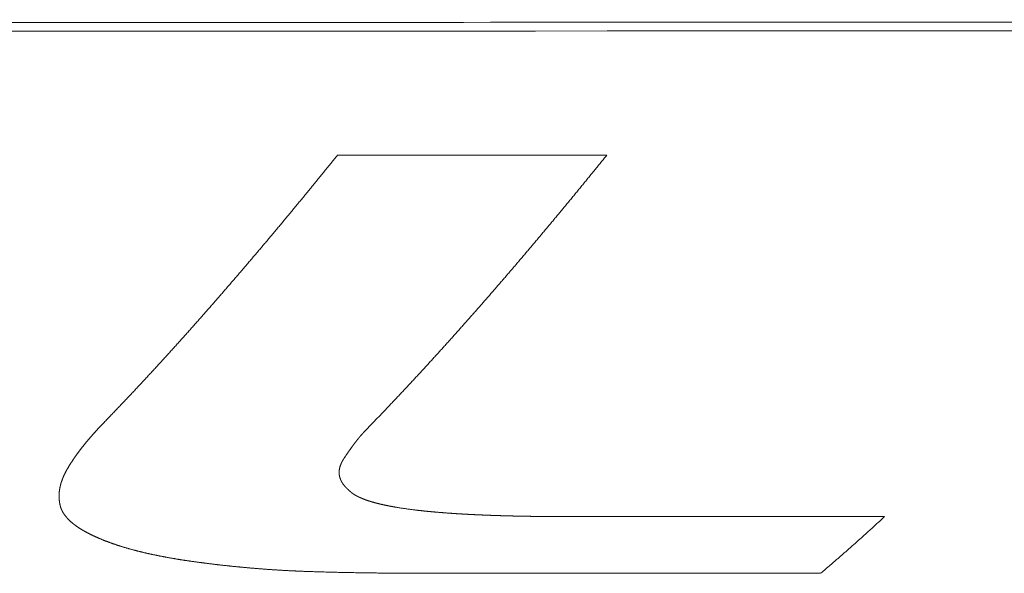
# Model space of a CAD drawing. Header units: millimetres. Extents: x 0 to 594, y 0 to 420.
# Tile 987 of 1056: x 271.23 to 275.28, y 268.18 to 270.46. Entities that reach past the tile are written whole.
import ezdxf

# ---------------------------------------------------------------- set-up
doc = ezdxf.new("R2010")
doc.units = ezdxf.units.MM
doc.layers.add('1', color=7, linetype='Continuous', true_color=0xffffff)

msp = doc.modelspace()

# ---------------------------------------------------------------- linework, layer by layer
at = {"layer": '1', "color": 155, "linetype": 'Continuous', "lineweight": 18}
msp.add_open_spline([(261.8274, 270.4444), (264.9804, 270.4457), (270.498, 270.4481), (279.9567, 270.452), (289.4154, 270.4558), (296.5095, 270.4587), (299.6624, 270.46)], degree=3, knots=[0, 0, 0, 0, 0.25, 0.4375, 0.75, 1, 1, 1, 1], dxfattribs=at)
msp.add_open_spline([(261.8275, 270.4086), (274.4391, 270.414), (287.0508, 270.4191), (299.6624, 270.4244)], degree=3, dxfattribs=at)
at = {"layer": '1', "color": 155, "linetype": 'Continuous', "lineweight": 13}
for points, knots in [([(271.5789, 268.8005), (271.5811, 268.8028), (271.5854, 268.8073), (271.592, 268.814), (271.5985, 268.8208), (271.605, 268.8276), (271.6116, 268.8344), (271.6181, 268.8412), (271.6246, 268.848), (271.6312, 268.8548), (271.6377, 268.8617), (271.6442, 268.8685), (271.6508, 268.8754), (271.6573, 268.8823), (271.6638, 268.8892), (271.6704, 268.8961), (271.6769, 268.903), (271.6834, 268.9099), (271.69, 268.9168), (271.6965, 268.9238), (271.703, 268.9307), (271.7096, 268.9377), (271.7161, 268.9447), (271.7226, 268.9517), (271.7292, 268.9587), (271.7357, 268.9657), (271.7423, 268.9727), (271.7488, 268.9798), (271.7553, 268.9868), (271.7619, 268.9939), (271.7684, 269.0009), (271.775, 269.008), (271.7815, 269.0151), (271.788, 269.0222), (271.7946, 269.0293), (271.8011, 269.0365), (271.8077, 269.0436), (271.8142, 269.0508), (271.8208, 269.0579), (271.8273, 269.0651), (271.8339, 269.0723), (271.8404, 269.0795), (271.847, 269.0867), (271.8535, 269.0939), (271.8601, 269.1011), (271.8666, 269.1084), (271.8732, 269.1156), (271.8797, 269.1229), (271.8863, 269.1301), (271.8928, 269.1374), (271.8994, 269.1447), (271.9059, 269.152), (271.9125, 269.1594), (271.9191, 269.1667), (271.9256, 269.174), (271.9322, 269.1814), (271.9387, 269.1887), (271.9453, 269.1961), (271.9519, 269.2035), (271.9584, 269.2109), (271.965, 269.2183), (271.9716, 269.2257), (271.9781, 269.2331), (271.9847, 269.2406), (271.9913, 269.248), (271.9978, 269.2555), (272.0044, 269.263), (272.011, 269.2704), (272.0176, 269.2779), (272.0241, 269.2854), (272.0307, 269.293), (272.0373, 269.3005), (272.0439, 269.308), (272.0505, 269.3156), (272.057, 269.3231), (272.0636, 269.3307), (272.0702, 269.3383), (272.0768, 269.3459), (272.0834, 269.3535), (272.09, 269.3611), (272.0966, 269.3687), (272.1031, 269.3763), (272.1097, 269.384), (272.1163, 269.3916), (272.1229, 269.3993), (272.1295, 269.4069), (272.1361, 269.4146), (272.1427, 269.4223), (272.1493, 269.43), (272.1559, 269.4378), (272.1625, 269.4455), (272.1691, 269.4532), (272.1757, 269.461), (272.1824, 269.4687), (272.189, 269.4765), (272.1956, 269.4843), (272.2022, 269.4921), (272.2088, 269.4999), (272.2154, 269.5077), (272.222, 269.5155), (272.2287, 269.5233), (272.2353, 269.5312), (272.2419, 269.539), (272.2485, 269.5469), (272.2552, 269.5547), (272.2618, 269.5626), (272.2684, 269.5705), (272.275, 269.5784), (272.2817, 269.5863), (272.2883, 269.5943), (272.2949, 269.6022), (272.3016, 269.6101), (272.3082, 269.6181), (272.3149, 269.626), (272.3215, 269.634), (272.3282, 269.642), (272.3348, 269.65), (272.3415, 269.658), (272.3481, 269.666), (272.3548, 269.674), (272.3614, 269.6821), (272.3681, 269.6901), (272.3747, 269.6982), (272.3814, 269.7062), (272.3881, 269.7143), (272.3947, 269.7224), (272.4014, 269.7305), (272.4081, 269.7386), (272.4147, 269.7467), (272.4214, 269.7548), (272.4281, 269.763), (272.4348, 269.7711), (272.4414, 269.7792), (272.4481, 269.7874), (272.4548, 269.7956), (272.4615, 269.8038), (272.4682, 269.812), (272.4749, 269.8202), (272.4816, 269.8284), (272.4883, 269.8366), (272.495, 269.8448), (272.5017, 269.8531), (272.5084, 269.8613), (272.5151, 269.8696), (272.5218, 269.8778), (272.5285, 269.8861), (272.5352, 269.8944), (272.5397, 269.8999), (272.5419, 269.9027)], [0, 0, 0, 0, 0.006849, 0.013699, 0.020548, 0.027397, 0.034247, 0.041096, 0.047945, 0.054795, 0.061644, 0.068493, 0.075343, 0.082192, 0.089041, 0.095891, 0.10274, 0.10959, 0.116439, 0.123288, 0.130138, 0.136987, 0.143836, 0.150686, 0.157535, 0.164385, 0.171234, 0.178083, 0.184933, 0.191782, 0.198632, 0.205481, 0.21233, 0.21918, 0.226029, 0.232879, 0.239728, 0.246577, 0.253427, 0.260276, 0.267125, 0.273975, 0.280824, 0.287674, 0.294523, 0.301372, 0.308222, 0.315071, 0.321921, 0.32877, 0.335619, 0.342469, 0.349318, 0.356168, 0.363017, 0.369866, 0.376716, 0.383565, 0.390414, 0.397264, 0.404113, 0.410962, 0.417812, 0.424661, 0.431511, 0.43836, 0.445209, 0.452059, 0.458908, 0.465757, 0.472607, 0.479456, 0.486305, 0.493155, 0.500004, 0.506853, 0.513703, 0.520552, 0.527401, 0.534251, 0.5411, 0.547949, 0.554798, 0.561648, 0.568497, 0.575346, 0.582196, 0.589045, 0.595894, 0.602743, 0.609593, 0.616442, 0.623291, 0.630141, 0.63699, 0.643839, 0.650688, 0.657538, 0.664387, 0.671236, 0.678085, 0.684935, 0.691784, 0.698633, 0.705482, 0.712332, 0.719181, 0.72603, 0.732879, 0.739729, 0.746578, 0.753427, 0.760276, 0.767125, 0.773975, 0.780824, 0.787673, 0.794522, 0.801372, 0.808221, 0.81507, 0.821919, 0.828769, 0.835618, 0.842467, 0.849316, 0.856165, 0.863015, 0.869864, 0.876713, 0.883562, 0.890412, 0.897261, 0.90411, 0.910959, 0.917809, 0.924658, 0.931507, 0.938356, 0.945206, 0.952055, 0.958904, 0.965754, 0.972603, 0.979452, 0.986301, 0.993151, 1, 1, 1, 1]), ([(273.6493, 269.9032), (273.6472, 269.9007), (273.6431, 269.8955), (273.6369, 269.8879), (273.6307, 269.8802), (273.6244, 269.8726), (273.6182, 269.8649), (273.612, 269.8573), (273.6058, 269.8496), (273.5996, 269.842), (273.5934, 269.8344), (273.5872, 269.8268), (273.581, 269.8192), (273.5748, 269.8116), (273.5686, 269.804), (273.5624, 269.7965), (273.5563, 269.7889), (273.5501, 269.7813), (273.5439, 269.7738), (273.5377, 269.7663), (273.5315, 269.7587), (273.5253, 269.7512), (273.5192, 269.7437), (273.513, 269.7362), (273.5068, 269.7287), (273.5006, 269.7212), (273.4945, 269.7137), (273.4883, 269.7063), (273.4821, 269.6988), (273.476, 269.6913), (273.4698, 269.6839), (273.4636, 269.6765), (273.4575, 269.669), (273.4513, 269.6616), (273.4451, 269.6542), (273.439, 269.6468), (273.4328, 269.6394), (273.4267, 269.632), (273.4205, 269.6246), (273.4144, 269.6173), (273.4082, 269.6099), (273.4021, 269.6026), (273.3959, 269.5952), (273.3898, 269.5879), (273.3836, 269.5806), (273.3775, 269.5733), (273.3714, 269.5659), (273.3652, 269.5586), (273.3591, 269.5514), (273.3529, 269.5441), (273.3468, 269.5368), (273.3407, 269.5295), (273.3345, 269.5223), (273.3284, 269.515), (273.3223, 269.5078), (273.3162, 269.5006), (273.31, 269.4934), (273.3039, 269.4862), (273.2978, 269.479), (273.2917, 269.4718), (273.2855, 269.4646), (273.2794, 269.4574), (273.2733, 269.4502), (273.2672, 269.4431), (273.2611, 269.4359), (273.255, 269.4288), (273.2488, 269.4217), (273.2427, 269.4145), (273.2366, 269.4074), (273.2305, 269.4003), (273.2244, 269.3932), (273.2183, 269.3861), (273.2122, 269.3791), (273.2061, 269.372), (273.2, 269.365), (273.1939, 269.3579), (273.1878, 269.3509), (273.1817, 269.3438), (273.1756, 269.3368), (273.1695, 269.3298), (273.1634, 269.3228), (273.1573, 269.3158), (273.1512, 269.3088), (273.1451, 269.3018), (273.139, 269.2949), (273.1329, 269.2879), (273.1268, 269.281), (273.1207, 269.274), (273.1147, 269.2671), (273.1086, 269.2602), (273.1025, 269.2533), (273.0964, 269.2464), (273.0903, 269.2395), (273.0842, 269.2326), (273.0782, 269.2257), (273.0721, 269.2189), (273.066, 269.212), (273.0599, 269.2052), (273.0538, 269.1983), (273.0478, 269.1915), (273.0417, 269.1847), (273.0356, 269.1779), (273.0295, 269.1711), (273.0235, 269.1643), (273.0174, 269.1575), (273.0113, 269.1507), (273.0053, 269.144), (272.9992, 269.1372), (272.9931, 269.1305), (272.9871, 269.1237), (272.981, 269.117), (272.9749, 269.1103), (272.9689, 269.1036), (272.9628, 269.0969), (272.9567, 269.0902), (272.9507, 269.0835), (272.9446, 269.0769), (272.9385, 269.0702), (272.9325, 269.0636), (272.9264, 269.0569), (272.9204, 269.0503), (272.9143, 269.0437), (272.9083, 269.0371), (272.9022, 269.0305), (272.8961, 269.0239), (272.8901, 269.0173), (272.884, 269.0107), (272.878, 269.0042), (272.8719, 268.9976), (272.8659, 268.9911), (272.8598, 268.9846), (272.8538, 268.978), (272.8477, 268.9715), (272.8417, 268.965), (272.8356, 268.9585), (272.8296, 268.9521), (272.8235, 268.9456), (272.8175, 268.9391), (272.8114, 268.9327), (272.8054, 268.9262), (272.7993, 268.9198), (272.7933, 268.9134), (272.7872, 268.9069), (272.7812, 268.9005), (272.7752, 268.8941), (272.7691, 268.8878), (272.7631, 268.8814), (272.759, 268.8771), (272.757, 268.875)], [0, 0, 0, 0, 0.006849, 0.013699, 0.020548, 0.027397, 0.034247, 0.041096, 0.047945, 0.054794, 0.061644, 0.068493, 0.075342, 0.082191, 0.089041, 0.09589, 0.102739, 0.109588, 0.116438, 0.123287, 0.130136, 0.136986, 0.143835, 0.150684, 0.157533, 0.164383, 0.171232, 0.178081, 0.18493, 0.191779, 0.198629, 0.205478, 0.212327, 0.219176, 0.226026, 0.232875, 0.239724, 0.246573, 0.253423, 0.260272, 0.267121, 0.27397, 0.28082, 0.287669, 0.294518, 0.301367, 0.308217, 0.315066, 0.321915, 0.328764, 0.335614, 0.342463, 0.349312, 0.356162, 0.363011, 0.36986, 0.376709, 0.383559, 0.390408, 0.397257, 0.404107, 0.410956, 0.417805, 0.424654, 0.431504, 0.438353, 0.445202, 0.452052, 0.458901, 0.46575, 0.4726, 0.479449, 0.486298, 0.493147, 0.499997, 0.506846, 0.513695, 0.520545, 0.527394, 0.534243, 0.541093, 0.547942, 0.554791, 0.561641, 0.56849, 0.575339, 0.582189, 0.589038, 0.595887, 0.602737, 0.609586, 0.616436, 0.623285, 0.630134, 0.636984, 0.643833, 0.650682, 0.657532, 0.664381, 0.67123, 0.67808, 0.684929, 0.691779, 0.698628, 0.705477, 0.712327, 0.719176, 0.726025, 0.732875, 0.739724, 0.746574, 0.753423, 0.760272, 0.767122, 0.773971, 0.780821, 0.78767, 0.794519, 0.801369, 0.808218, 0.815067, 0.821917, 0.828766, 0.835616, 0.842465, 0.849314, 0.856164, 0.863013, 0.869862, 0.876712, 0.883561, 0.890411, 0.89726, 0.904109, 0.910959, 0.917808, 0.924657, 0.931507, 0.938356, 0.945205, 0.952055, 0.958904, 0.965753, 0.972603, 0.979452, 0.986301, 0.993151, 1, 1, 1, 1]), ([(272.757, 268.875), (272.7552, 268.8731), (272.7514, 268.8691), (272.7459, 268.8633), (272.7403, 268.8574), (272.7347, 268.8515), (272.7291, 268.8457), (272.7236, 268.8399), (272.718, 268.834), (272.7124, 268.8282), (272.7069, 268.8224), (272.7013, 268.8166), (272.6957, 268.8108), (272.6901, 268.805), (272.6845, 268.7992), (272.6789, 268.7935), (272.6733, 268.7877), (272.6677, 268.782), (272.6621, 268.7762), (272.6583, 268.7724), (272.6564, 268.7705)], [0, 0, 0, 0, 0.055556, 0.111111, 0.166667, 0.222223, 0.277779, 0.333334, 0.38889, 0.444446, 0.500002, 0.555558, 0.611113, 0.666669, 0.722224, 0.777779, 0.833334, 0.888889, 0.944445, 1, 1, 1, 1]), ([(271.433, 268.6162), (271.4334, 268.6169), (271.4343, 268.6184), (271.4356, 268.6206), (271.4369, 268.6227), (271.4383, 268.6249), (271.4396, 268.6271), (271.441, 268.6293), (271.4423, 268.6315), (271.4437, 268.6337), (271.4451, 268.6359), (271.4465, 268.6381), (271.4479, 268.6402), (271.4494, 268.6424), (271.4508, 268.6446), (271.4522, 268.6468), (271.4537, 268.649), (271.4552, 268.6512), (271.4567, 268.6534), (271.4581, 268.6555), (271.4596, 268.6577), (271.4611, 268.6599), (271.4627, 268.6621), (271.4642, 268.6643), (271.4657, 268.6664), (271.4673, 268.6686), (271.4688, 268.6708), (271.4704, 268.673), (271.472, 268.6752), (271.4736, 268.6773), (271.4752, 268.6795), (271.4768, 268.6817), (271.4784, 268.6839), (271.48, 268.686), (271.4817, 268.6882), (271.4833, 268.6904), (271.485, 268.6926), (271.4866, 268.6947), (271.4883, 268.6969), (271.49, 268.6991), (271.4917, 268.7013), (271.4934, 268.7034), (271.4951, 268.7056), (271.4968, 268.7078), (271.4986, 268.7099), (271.5003, 268.7121), (271.5021, 268.7143), (271.5038, 268.7165), (271.5056, 268.7186), (271.5074, 268.7208), (271.5092, 268.723), (271.511, 268.7251), (271.5128, 268.7273), (271.5146, 268.7295), (271.5164, 268.7316), (271.5182, 268.7338), (271.5201, 268.7359), (271.5219, 268.7381), (271.5238, 268.7403), (271.5256, 268.7424), (271.5275, 268.7446), (271.5294, 268.7467), (271.5313, 268.7489), (271.5332, 268.7511), (271.5351, 268.7532), (271.537, 268.7554), (271.5389, 268.7575), (271.5408, 268.7597), (271.5428, 268.7618), (271.5447, 268.764), (271.5467, 268.7662), (271.5486, 268.7683), (271.5506, 268.7705), (271.5526, 268.7726), (271.5545, 268.7748), (271.5565, 268.7769), (271.5585, 268.7791), (271.5605, 268.7812), (271.5625, 268.7834), (271.5646, 268.7855), (271.5666, 268.7876), (271.5686, 268.7898), (271.5707, 268.7919), (271.5727, 268.7941), (271.5748, 268.7962), (271.5768, 268.7984), (271.5782, 268.7998), (271.5789, 268.8005)], [0, 0, 0, 0, 0.011764, 0.023528, 0.035292, 0.047055, 0.058818, 0.070581, 0.082343, 0.094105, 0.105867, 0.117628, 0.12939, 0.141151, 0.152912, 0.164673, 0.176434, 0.188195, 0.199956, 0.211717, 0.223477, 0.235238, 0.246999, 0.25876, 0.270521, 0.282283, 0.294044, 0.305805, 0.317567, 0.329329, 0.341091, 0.352853, 0.364615, 0.376377, 0.38814, 0.399903, 0.411666, 0.423429, 0.435192, 0.446956, 0.45872, 0.470484, 0.482249, 0.494013, 0.505778, 0.517543, 0.529308, 0.541074, 0.55284, 0.564606, 0.576372, 0.588138, 0.599905, 0.611672, 0.623439, 0.635206, 0.646973, 0.658741, 0.670508, 0.682276, 0.694044, 0.705812, 0.71758, 0.729349, 0.741117, 0.752885, 0.764654, 0.776422, 0.78819, 0.799959, 0.811727, 0.823496, 0.835264, 0.847032, 0.8588, 0.870568, 0.882336, 0.894104, 0.905871, 0.917638, 0.929405, 0.941172, 0.952938, 0.964704, 0.97647, 0.988235, 1, 1, 1, 1]), ([(272.6564, 268.7705), (272.6559, 268.77), (272.655, 268.769), (272.6536, 268.7675), (272.6521, 268.766), (272.6507, 268.7645), (272.6494, 268.763), (272.648, 268.7615), (272.6466, 268.7599), (272.6452, 268.7584), (272.6439, 268.7569), (272.6426, 268.7554), (272.6412, 268.7539), (272.6399, 268.7523), (272.6386, 268.7508), (272.6373, 268.7493), (272.636, 268.7477), (272.6347, 268.7462), (272.6334, 268.7447), (272.6321, 268.7431), (272.6309, 268.7416), (272.6296, 268.7401), (272.6283, 268.7385), (272.6271, 268.737), (272.6259, 268.7355), (272.6246, 268.7339), (272.6234, 268.7324), (272.6222, 268.7308), (272.621, 268.7293), (272.6198, 268.7278), (272.6186, 268.7262), (272.6174, 268.7247), (272.6162, 268.7231), (272.615, 268.7216), (272.6138, 268.72), (272.6126, 268.7185), (272.6115, 268.717), (272.6103, 268.7154), (272.6091, 268.7139), (272.608, 268.7123), (272.6068, 268.7108), (272.6057, 268.7092), (272.6045, 268.7077), (272.6034, 268.7061), (272.6023, 268.7046), (272.6011, 268.703), (272.6, 268.7015), (272.5989, 268.6999), (272.5978, 268.6984), (272.5967, 268.6968), (272.5956, 268.6953), (272.5945, 268.6937), (272.5934, 268.6922), (272.5923, 268.6907), (272.5912, 268.6891), (272.5901, 268.6876), (272.589, 268.686), (272.5879, 268.6845), (272.5868, 268.6829), (272.5858, 268.6814), (272.5847, 268.6798), (272.5836, 268.6783), (272.5826, 268.6767), (272.5815, 268.6752), (272.5805, 268.6736), (272.5794, 268.6721), (272.5784, 268.6705), (272.5773, 268.669), (272.5763, 268.6674), (272.5752, 268.6659), (272.5742, 268.6643), (272.5732, 268.6628), (272.5722, 268.6612), (272.5711, 268.6597), (272.5701, 268.6582), (272.5691, 268.6566), (272.5684, 268.6556), (272.5681, 268.6551)], [0, 0, 0, 0, 0.013333, 0.026666, 0.039998, 0.05333, 0.066661, 0.079992, 0.093322, 0.106653, 0.119983, 0.133314, 0.146644, 0.159975, 0.173306, 0.186637, 0.199968, 0.2133, 0.226632, 0.239964, 0.253297, 0.26663, 0.279964, 0.293298, 0.306632, 0.319967, 0.333302, 0.346638, 0.359974, 0.37331, 0.386646, 0.399983, 0.413319, 0.426656, 0.439993, 0.45333, 0.466666, 0.480003, 0.493339, 0.506675, 0.520011, 0.533347, 0.546682, 0.560017, 0.573352, 0.586686, 0.600021, 0.613355, 0.626689, 0.640022, 0.653356, 0.666689, 0.680023, 0.693356, 0.706689, 0.720022, 0.733355, 0.746688, 0.76002, 0.773353, 0.786686, 0.800018, 0.813351, 0.826683, 0.840015, 0.853348, 0.86668, 0.880012, 0.893344, 0.906676, 0.920008, 0.933341, 0.946672, 0.960004, 0.973336, 0.986668, 1, 1, 1, 1]), ([(272.5681, 268.6551), (272.5678, 268.6547), (272.5674, 268.654), (272.5667, 268.6529), (272.566, 268.6518), (272.5653, 268.6507), (272.5647, 268.6497), (272.564, 268.6486), (272.5634, 268.6475), (272.5628, 268.6464), (272.5622, 268.6453), (272.5616, 268.6442), (272.561, 268.6431), (272.5604, 268.642), (272.5598, 268.6409), (272.5593, 268.6398), (272.5587, 268.6387), (272.5582, 268.6376), (272.5577, 268.6365), (272.5572, 268.6354), (272.5567, 268.6343), (272.5562, 268.6332), (272.5558, 268.6321), (272.5553, 268.631), (272.5549, 268.6299), (272.5544, 268.6288), (272.554, 268.6277), (272.5536, 268.6266), (272.5532, 268.6255), (272.5529, 268.6244), (272.5525, 268.6232), (272.5522, 268.6221), (272.5518, 268.621), (272.5515, 268.6199), (272.5512, 268.6188), (272.5509, 268.6177), (272.5507, 268.6166), (272.5504, 268.6155), (272.5502, 268.6143), (272.5499, 268.6132), (272.5497, 268.6121), (272.5495, 268.611), (272.5493, 268.6099), (272.5492, 268.6088), (272.549, 268.6077), (272.5489, 268.6065), (272.5488, 268.6054), (272.5487, 268.6043), (272.5486, 268.6032), (272.5485, 268.6021), (272.5485, 268.601), (272.5484, 268.5999), (272.5484, 268.5988), (272.5484, 268.5976), (272.5484, 268.5965), (272.5484, 268.5954), (272.5485, 268.5943), (272.5485, 268.5932), (272.5486, 268.5921), (272.5487, 268.591), (272.5488, 268.5899), (272.549, 268.5888), (272.5491, 268.5877), (272.5493, 268.5865), (272.5495, 268.5854), (272.5497, 268.5843), (272.5499, 268.5832), (272.5501, 268.5821), (272.5504, 268.581), (272.5506, 268.5799), (272.5509, 268.5788), (272.5512, 268.5777), (272.5516, 268.5766), (272.5519, 268.5755), (272.5522, 268.5745), (272.5526, 268.5734), (272.553, 268.5723), (272.5534, 268.5712), (272.5538, 268.5701), (272.5543, 268.569), (272.5547, 268.5679), (272.5552, 268.5668), (272.5557, 268.5658), (272.5562, 268.5647), (272.5567, 268.5636), (272.5573, 268.5626), (272.5578, 268.5615), (272.5584, 268.5604), (272.559, 268.5594), (272.5596, 268.5583), (272.5602, 268.5572), (272.5609, 268.5562), (272.5615, 268.5551), (272.5622, 268.5541), (272.5629, 268.553), (272.5636, 268.552), (272.5643, 268.5509), (272.565, 268.5499), (272.5658, 268.5489), (272.5666, 268.5478), (272.5673, 268.5468), (272.5681, 268.5458), (272.569, 268.5447), (272.5698, 268.5437), (272.5706, 268.5427), (272.5715, 268.5417), (272.5724, 268.5407), (272.5733, 268.5397), (272.5742, 268.5387), (272.5751, 268.5377), (272.576, 268.5367), (272.577, 268.5357), (272.578, 268.5347), (272.579, 268.5337), (272.58, 268.5328), (272.581, 268.5318), (272.582, 268.5308), (272.583, 268.5298), (272.5841, 268.5289), (272.5852, 268.5279), (272.5859, 268.5273), (272.5863, 268.527)], [0, 0, 0, 0, 0.008409, 0.01682, 0.025233, 0.033648, 0.042066, 0.050484, 0.058904, 0.067326, 0.075748, 0.084171, 0.092595, 0.101019, 0.109444, 0.117869, 0.126294, 0.134718, 0.143143, 0.151567, 0.15999, 0.168413, 0.176835, 0.185256, 0.193676, 0.202095, 0.210513, 0.21893, 0.227345, 0.235759, 0.244172, 0.252583, 0.260992, 0.2694, 0.277807, 0.286211, 0.294614, 0.303016, 0.311416, 0.319814, 0.32821, 0.336606, 0.344999, 0.353391, 0.361782, 0.370171, 0.378559, 0.386946, 0.395332, 0.403716, 0.4121, 0.420483, 0.428866, 0.437248, 0.44563, 0.454011, 0.462393, 0.470775, 0.479157, 0.48754, 0.495923, 0.504308, 0.512694, 0.521081, 0.529469, 0.537858, 0.546249, 0.55464, 0.563033, 0.571427, 0.579822, 0.588218, 0.596615, 0.605013, 0.613412, 0.621812, 0.630213, 0.638614, 0.647017, 0.65542, 0.663824, 0.672229, 0.680635, 0.689041, 0.697447, 0.705854, 0.714262, 0.72267, 0.731078, 0.739487, 0.747896, 0.756305, 0.764714, 0.773124, 0.781533, 0.789942, 0.798352, 0.806761, 0.815169, 0.823578, 0.831986, 0.840394, 0.848802, 0.857208, 0.865615, 0.874021, 0.882426, 0.89083, 0.899234, 0.907636, 0.916038, 0.924439, 0.932839, 0.941238, 0.949636, 0.958033, 0.966429, 0.974824, 0.983217, 0.991609, 1, 1, 1, 1]), ([(271.4027, 268.4572), (271.4026, 268.4576), (271.4023, 268.4585), (271.402, 268.4598), (271.4016, 268.4611), (271.4013, 268.4624), (271.401, 268.4637), (271.4007, 268.465), (271.4004, 268.4663), (271.4001, 268.4677), (271.3999, 268.469), (271.3996, 268.4703), (271.3994, 268.4716), (271.3991, 268.4729), (271.3989, 268.4742), (271.3987, 268.4756), (271.3985, 268.4769), (271.3983, 268.4782), (271.3981, 268.4795), (271.398, 268.4809), (271.3978, 268.4822), (271.3977, 268.4835), (271.3975, 268.4849), (271.3974, 268.4862), (271.3973, 268.4875), (271.3972, 268.4888), (271.3971, 268.4902), (271.397, 268.4915), (271.397, 268.4928), (271.3969, 268.4942), (271.3969, 268.4955), (271.3968, 268.4968), (271.3968, 268.4982), (271.3968, 268.4995), (271.3968, 268.5009), (271.3968, 268.5022), (271.3968, 268.5035), (271.3968, 268.5049), (271.3969, 268.5062), (271.3969, 268.5076), (271.397, 268.5089), (271.3971, 268.5102), (271.3971, 268.5116), (271.3972, 268.5129), (271.3973, 268.5143), (271.3975, 268.5156), (271.3976, 268.5169), (271.3977, 268.5183), (271.3979, 268.5196), (271.398, 268.521), (271.3982, 268.5223), (271.3984, 268.5237), (271.3985, 268.525), (271.3987, 268.5264), (271.3989, 268.5277), (271.3992, 268.529), (271.3994, 268.5304), (271.3996, 268.5317), (271.3999, 268.5331), (271.4001, 268.5344), (271.4004, 268.5358), (271.4007, 268.5371), (271.401, 268.5385), (271.4012, 268.5398), (271.4016, 268.5412), (271.4019, 268.5425), (271.4022, 268.5438), (271.4025, 268.5452), (271.4029, 268.5465), (271.4032, 268.5479), (271.4036, 268.5492), (271.404, 268.5506), (271.4044, 268.5519), (271.4047, 268.5533), (271.4051, 268.5546), (271.4056, 268.556), (271.406, 268.5573), (271.4064, 268.5586), (271.4068, 268.56), (271.4073, 268.5613), (271.4078, 268.5627), (271.4082, 268.564), (271.4087, 268.5654), (271.4092, 268.5667), (271.4097, 268.5681), (271.4102, 268.5694), (271.4107, 268.5707), (271.4112, 268.5721), (271.4117, 268.5734), (271.4123, 268.5748), (271.4128, 268.5761), (271.4134, 268.5774), (271.4139, 268.5788), (271.4145, 268.5801), (271.4151, 268.5815), (271.4157, 268.5828), (271.4163, 268.5842), (271.4169, 268.5855), (271.4175, 268.5868), (271.4181, 268.5882), (271.4187, 268.5895), (271.4194, 268.5908), (271.42, 268.5922), (271.4207, 268.5935), (271.4213, 268.5949), (271.422, 268.5962), (271.4227, 268.5975), (271.4234, 268.5989), (271.4241, 268.6002), (271.4248, 268.6015), (271.4255, 268.6029), (271.4262, 268.6042), (271.4269, 268.6055), (271.4277, 268.6069), (271.4284, 268.6082), (271.4291, 268.6095), (271.4299, 268.6109), (271.4307, 268.6122), (271.4314, 268.6135), (271.4322, 268.6149), (271.4327, 268.6157), (271.433, 268.6162)], [0, 0, 0, 0, 0.008403, 0.016805, 0.025208, 0.03361, 0.042012, 0.050414, 0.058815, 0.067217, 0.075619, 0.08402, 0.092422, 0.100823, 0.109224, 0.117626, 0.126028, 0.134429, 0.142831, 0.151233, 0.159634, 0.168036, 0.176439, 0.184841, 0.193243, 0.201646, 0.210048, 0.218451, 0.226854, 0.235257, 0.243661, 0.252064, 0.260468, 0.268871, 0.277275, 0.285679, 0.294083, 0.302488, 0.310892, 0.319297, 0.327701, 0.336106, 0.344511, 0.352916, 0.361321, 0.369726, 0.378131, 0.386536, 0.394941, 0.403345, 0.41175, 0.420155, 0.42856, 0.436964, 0.445369, 0.453773, 0.462177, 0.470581, 0.478985, 0.487388, 0.495792, 0.504194, 0.512597, 0.520999, 0.529401, 0.537803, 0.546204, 0.554606, 0.563007, 0.571408, 0.579809, 0.58821, 0.596611, 0.605013, 0.613414, 0.621815, 0.630216, 0.638617, 0.647019, 0.65542, 0.663822, 0.672224, 0.680626, 0.689028, 0.69743, 0.705833, 0.714235, 0.722638, 0.731041, 0.739444, 0.747848, 0.756252, 0.764655, 0.773059, 0.781464, 0.789868, 0.798272, 0.806677, 0.815082, 0.823487, 0.831892, 0.840298, 0.848703, 0.857109, 0.865514, 0.87392, 0.882326, 0.890731, 0.899137, 0.907543, 0.915949, 0.924355, 0.93276, 0.941166, 0.949571, 0.957977, 0.966382, 0.974787, 0.983191, 0.991596, 1, 1, 1, 1]), ([(272.5863, 268.527), (272.5865, 268.5268), (272.5868, 268.5263), (272.5874, 268.5257), (272.588, 268.5251), (272.5886, 268.5244), (272.5892, 268.5238), (272.5898, 268.5232), (272.5905, 268.5226), (272.5911, 268.522), (272.5918, 268.5213), (272.5924, 268.5207), (272.5931, 268.5201), (272.5938, 268.5195), (272.5945, 268.5189), (272.5952, 268.5183), (272.5959, 268.5177), (272.5966, 268.5171), (272.5973, 268.5165), (272.598, 268.516), (272.5988, 268.5154), (272.5995, 268.5148), (272.6003, 268.5142), (272.6011, 268.5136), (272.6018, 268.5131), (272.6026, 268.5125), (272.6034, 268.5119), (272.6042, 268.5114), (272.605, 268.5108), (272.6058, 268.5103), (272.6067, 268.5097), (272.6075, 268.5092), (272.6083, 268.5086), (272.6092, 268.5081), (272.61, 268.5075), (272.6109, 268.507), (272.6118, 268.5065), (272.6127, 268.5059), (272.6136, 268.5054), (272.6145, 268.5049), (272.6154, 268.5043), (272.6163, 268.5038), (272.6172, 268.5033), (272.6181, 268.5028), (272.619, 268.5023), (272.62, 268.5018), (272.6209, 268.5013), (272.6219, 268.5008), (272.6228, 268.5002), (272.6238, 268.4998), (272.6248, 268.4993), (272.6257, 268.4988), (272.6267, 268.4983), (272.6277, 268.4978), (272.6287, 268.4973), (272.6297, 268.4968), (272.6307, 268.4963), (272.6317, 268.4959), (272.6328, 268.4954), (272.6338, 268.4949), (272.6348, 268.4945), (272.6359, 268.494), (272.6369, 268.4935), (272.638, 268.4931), (272.639, 268.4926), (272.6401, 268.4922), (272.6411, 268.4917), (272.6422, 268.4913), (272.6433, 268.4908), (272.6444, 268.4904), (272.6454, 268.4899), (272.6465, 268.4895), (272.6476, 268.4891), (272.6487, 268.4886), (272.6498, 268.4882), (272.6509, 268.4878), (272.6521, 268.4873), (272.6532, 268.4869), (272.6543, 268.4865), (272.6554, 268.4861), (272.6566, 268.4857), (272.6577, 268.4852), (272.6588, 268.4848), (272.66, 268.4844), (272.6611, 268.484), (272.6623, 268.4836), (272.6634, 268.4832), (272.6646, 268.4828), (272.6658, 268.4824), (272.6669, 268.482), (272.6681, 268.4816), (272.6693, 268.4813), (272.6705, 268.4809), (272.6717, 268.4805), (272.6728, 268.4801), (272.674, 268.4797), (272.6752, 268.4793), (272.6764, 268.479), (272.6776, 268.4786), (272.6788, 268.4782), (272.68, 268.4779), (272.6813, 268.4775), (272.6825, 268.4771), (272.6837, 268.4768), (272.6849, 268.4764), (272.6861, 268.4761), (272.6874, 268.4757), (272.6886, 268.4754), (272.6898, 268.475), (272.6911, 268.4747), (272.6923, 268.4743), (272.6935, 268.474), (272.6948, 268.4736), (272.696, 268.4733), (272.6973, 268.473), (272.6985, 268.4726), (272.6998, 268.4723), (272.701, 268.472), (272.7023, 268.4716), (272.7036, 268.4713), (272.7048, 268.471), (272.7061, 268.4707), (272.7074, 268.4703), (272.7086, 268.47), (272.7099, 268.4697), (272.7112, 268.4694), (272.7124, 268.4691), (272.7137, 268.4688), (272.715, 268.4685), (272.7163, 268.4681), (272.7175, 268.4678), (272.7188, 268.4675), (272.7201, 268.4672), (272.7214, 268.4669), (272.7227, 268.4666), (272.724, 268.4663), (272.7253, 268.4661), (272.7266, 268.4658), (272.7279, 268.4655), (272.7292, 268.4652), (272.7305, 268.4649), (272.7318, 268.4646), (272.7331, 268.4643), (272.7344, 268.464), (272.7357, 268.4638), (272.737, 268.4635), (272.7383, 268.4632), (272.7396, 268.4629), (272.7409, 268.4627), (272.7422, 268.4624), (272.7435, 268.4621), (272.7448, 268.4619), (272.7461, 268.4616), (272.7474, 268.4613), (272.7488, 268.4611), (272.7501, 268.4608), (272.7514, 268.4605), (272.7527, 268.4603), (272.754, 268.46), (272.7554, 268.4598), (272.7567, 268.4595), (272.758, 268.4593), (272.7593, 268.459), (272.7606, 268.4588), (272.762, 268.4585), (272.7633, 268.4583), (272.7646, 268.458), (272.7659, 268.4578), (272.7673, 268.4575), (272.7686, 268.4573), (272.7699, 268.4571), (272.7713, 268.4568), (272.7726, 268.4566), (272.7739, 268.4564), (272.7753, 268.4561), (272.7766, 268.4559), (272.7779, 268.4557), (272.7793, 268.4554), (272.7825, 268.4549), (272.7877, 268.454), (272.7949, 268.4528), (272.8021, 268.4517), (272.8093, 268.4506), (272.8165, 268.4495), (272.8238, 268.4485), (272.8311, 268.4475), (272.8384, 268.4465), (272.8457, 268.4455), (272.853, 268.4446), (272.858, 268.444), (272.8604, 268.4437)], [0, 0, 0, 0, 0.004265, 0.008526, 0.012782, 0.017034, 0.021282, 0.025527, 0.029767, 0.034005, 0.038239, 0.042471, 0.046699, 0.050926, 0.055149, 0.059371, 0.06359, 0.067808, 0.072024, 0.076238, 0.080451, 0.084662, 0.088873, 0.093082, 0.09729, 0.101498, 0.105705, 0.109911, 0.114118, 0.118323, 0.122529, 0.126734, 0.13094, 0.135145, 0.139351, 0.143556, 0.147762, 0.151969, 0.156176, 0.160383, 0.164591, 0.1688, 0.173009, 0.177219, 0.181429, 0.18564, 0.189853, 0.194066, 0.198279, 0.202494, 0.20671, 0.210926, 0.215144, 0.219362, 0.223581, 0.227802, 0.232023, 0.236245, 0.240468, 0.244692, 0.248916, 0.253142, 0.257369, 0.261596, 0.265824, 0.270054, 0.274284, 0.278516, 0.282749, 0.286983, 0.291218, 0.295454, 0.299691, 0.30393, 0.30817, 0.312411, 0.316654, 0.320898, 0.325143, 0.329389, 0.333636, 0.337885, 0.342135, 0.346387, 0.350639, 0.354893, 0.359148, 0.363405, 0.367662, 0.371921, 0.37618, 0.380441, 0.384703, 0.388966, 0.39323, 0.397495, 0.401761, 0.406027, 0.410295, 0.414564, 0.418833, 0.423103, 0.427373, 0.431645, 0.435917, 0.440189, 0.444462, 0.448735, 0.453009, 0.457283, 0.461557, 0.465831, 0.470106, 0.47438, 0.478655, 0.482929, 0.487203, 0.491477, 0.495751, 0.500024, 0.504296, 0.508569, 0.512841, 0.517112, 0.521383, 0.525653, 0.529923, 0.534193, 0.538462, 0.542731, 0.546999, 0.551267, 0.555534, 0.559801, 0.564067, 0.568333, 0.572598, 0.576863, 0.581128, 0.585392, 0.589655, 0.593918, 0.59818, 0.602442, 0.606703, 0.610964, 0.615224, 0.619483, 0.623742, 0.628, 0.632257, 0.636514, 0.640769, 0.645025, 0.649279, 0.653533, 0.657785, 0.662037, 0.666288, 0.670539, 0.674788, 0.679036, 0.683283, 0.68753, 0.691775, 0.696019, 0.700262, 0.704504, 0.708745, 0.712985, 0.717223, 0.72146, 0.725696, 0.729931, 0.734164, 0.738396, 0.742626, 0.746855, 0.751082, 0.773731, 0.796345, 0.818936, 0.841513, 0.864087, 0.886667, 0.909264, 0.931886, 0.954543, 0.977245, 1, 1, 1, 1]), ([(271.5677, 268.3243), (271.5669, 268.3246), (271.5654, 268.3252), (271.5631, 268.3262), (271.5608, 268.3272), (271.5585, 268.3282), (271.5562, 268.3292), (271.5539, 268.3302), (271.5517, 268.3312), (271.5494, 268.3322), (271.5472, 268.3332), (271.5449, 268.3342), (271.5427, 268.3352), (271.5405, 268.3362), (271.5383, 268.3373), (271.5361, 268.3383), (271.5339, 268.3393), (271.5317, 268.3404), (271.5296, 268.3414), (271.5274, 268.3425), (271.5253, 268.3435), (271.5232, 268.3446), (271.521, 268.3457), (271.5189, 268.3467), (271.5168, 268.3478), (271.5148, 268.3489), (271.5127, 268.35), (271.5106, 268.3511), (271.5086, 268.3522), (271.5066, 268.3533), (271.5045, 268.3544), (271.5025, 268.3555), (271.5005, 268.3566), (271.4986, 268.3578), (271.4966, 268.3589), (271.4947, 268.36), (271.4927, 268.3612), (271.4908, 268.3623), (271.4889, 268.3635), (271.487, 268.3646), (271.4851, 268.3658), (271.4833, 268.367), (271.4814, 268.3681), (271.4796, 268.3693), (271.4778, 268.3705), (271.476, 268.3717), (271.4742, 268.3729), (271.4724, 268.3741), (271.4707, 268.3753), (271.4689, 268.3765), (271.4672, 268.3777), (271.4655, 268.379), (271.4638, 268.3802), (271.4622, 268.3814), (271.4605, 268.3827), (271.4589, 268.3839), (271.4573, 268.3852), (271.4557, 268.3864), (271.4541, 268.3877), (271.4526, 268.389), (271.451, 268.3902), (271.4495, 268.3915), (271.448, 268.3928), (271.4465, 268.3941), (271.4451, 268.3954), (271.4436, 268.3967), (271.4422, 268.398), (271.4408, 268.3994), (271.4394, 268.4007), (271.438, 268.402), (271.4367, 268.4033), (271.4354, 268.4047), (271.4341, 268.406), (271.4328, 268.4074), (271.4315, 268.4087), (271.4303, 268.4101), (271.4291, 268.4114), (271.4279, 268.4128), (271.4267, 268.4142), (271.4256, 268.4155), (271.4245, 268.4169), (271.4234, 268.4183), (271.4223, 268.4197), (271.4212, 268.4211), (271.4202, 268.4225), (271.4192, 268.4239), (271.4182, 268.4253), (271.4172, 268.4267), (271.4163, 268.4281), (271.4153, 268.4295), (271.4145, 268.431), (271.4136, 268.4324), (271.4127, 268.4338), (271.4119, 268.4352), (271.4111, 268.4367), (271.4103, 268.4381), (271.4096, 268.4396), (271.4089, 268.441), (271.4082, 268.4425), (271.4075, 268.4439), (271.4069, 268.4454), (271.4063, 268.4468), (271.4057, 268.4483), (271.4051, 268.4498), (271.4046, 268.4512), (271.4041, 268.4527), (271.4036, 268.4542), (271.4031, 268.4557), (271.4028, 268.4567), (271.4027, 268.4572)], [0, 0, 0, 0, 0.009356, 0.018713, 0.028071, 0.03743, 0.04679, 0.05615, 0.065511, 0.074872, 0.084233, 0.093594, 0.102955, 0.112316, 0.121676, 0.131036, 0.140395, 0.149754, 0.159112, 0.168469, 0.177825, 0.187181, 0.196535, 0.205888, 0.21524, 0.224591, 0.233941, 0.24329, 0.252637, 0.261983, 0.271329, 0.280672, 0.290015, 0.299357, 0.308697, 0.318036, 0.327375, 0.336712, 0.346049, 0.355385, 0.36472, 0.374055, 0.383389, 0.392723, 0.402057, 0.41139, 0.420724, 0.430058, 0.439392, 0.448727, 0.458062, 0.467399, 0.476737, 0.486076, 0.495417, 0.50476, 0.514105, 0.523451, 0.532799, 0.542148, 0.551499, 0.560851, 0.570203, 0.579556, 0.58891, 0.598264, 0.607618, 0.616973, 0.626328, 0.635682, 0.645036, 0.65439, 0.663744, 0.673096, 0.682449, 0.6918, 0.701151, 0.710501, 0.719851, 0.729199, 0.738546, 0.747893, 0.757238, 0.766582, 0.775925, 0.785268, 0.794609, 0.803949, 0.813288, 0.822626, 0.831964, 0.8413, 0.850636, 0.859971, 0.869305, 0.878639, 0.887973, 0.897306, 0.90664, 0.915973, 0.925306, 0.93464, 0.943974, 0.953309, 0.962644, 0.971981, 0.981319, 0.990659, 1, 1, 1, 1]), ([(272.8604, 268.4437), (272.8617, 268.4435), (272.8642, 268.4432), (272.868, 268.4427), (272.8718, 268.4423), (272.8756, 268.4419), (272.8794, 268.4414), (272.8832, 268.441), (272.887, 268.4406), (272.8908, 268.4402), (272.8946, 268.4398), (272.8984, 268.4393), (272.9022, 268.4389), (272.906, 268.4386), (272.9099, 268.4382), (272.9137, 268.4378), (272.9175, 268.4374), (272.9213, 268.437), (272.9252, 268.4367), (272.929, 268.4363), (272.9328, 268.436), (272.9367, 268.4356), (272.9405, 268.4353), (272.9443, 268.4349), (272.9482, 268.4346), (272.952, 268.4343), (272.9559, 268.4339), (272.9597, 268.4336), (272.9636, 268.4333), (272.9674, 268.433), (272.9713, 268.4327), (272.9751, 268.4324), (272.979, 268.4321), (272.9828, 268.4318), (272.9867, 268.4315), (272.9906, 268.4312), (272.9944, 268.4309), (272.9983, 268.4306), (273.0021, 268.4304), (273.006, 268.4301), (273.0099, 268.4298), (273.0137, 268.4296), (273.0176, 268.4293), (273.0215, 268.429), (273.0253, 268.4288), (273.0292, 268.4285), (273.0331, 268.4283), (273.037, 268.4281), (273.0408, 268.4278), (273.0447, 268.4276), (273.0486, 268.4274), (273.0525, 268.4271), (273.0563, 268.4269), (273.0602, 268.4267), (273.0641, 268.4265), (273.068, 268.4262), (273.0718, 268.426), (273.0757, 268.4258), (273.0796, 268.4256), (273.0835, 268.4254), (273.0874, 268.4252), (273.0912, 268.425), (273.0951, 268.4248), (273.099, 268.4246), (273.1029, 268.4244), (273.1068, 268.4243), (273.1106, 268.4241), (273.1145, 268.4239), (273.1184, 268.4237), (273.1223, 268.4235), (273.1262, 268.4234), (273.1301, 268.4232), (273.134, 268.423), (273.1379, 268.4229), (273.1417, 268.4227), (273.1456, 268.4226), (273.1495, 268.4224), (273.1534, 268.4222), (273.1573, 268.4221), (273.1612, 268.4219), (273.1651, 268.4218), (273.169, 268.4217), (273.1729, 268.4215), (273.1768, 268.4214), (273.1807, 268.4212), (273.1846, 268.4211), (273.1884, 268.421), (273.1923, 268.4208), (273.1962, 268.4207), (273.2001, 268.4206), (273.204, 268.4205), (273.2079, 268.4203), (273.2118, 268.4202), (273.2157, 268.4201), (273.2196, 268.42), (273.2235, 268.4199), (273.2274, 268.4198), (273.2313, 268.4196), (273.2352, 268.4195), (273.2391, 268.4194), (273.243, 268.4193), (273.2469, 268.4192), (273.2508, 268.4191), (273.2547, 268.419), (273.2586, 268.4189), (273.2625, 268.4188), (273.2664, 268.4188), (273.2703, 268.4187), (273.2742, 268.4186), (273.2781, 268.4185), (273.282, 268.4184), (273.2859, 268.4183), (273.2898, 268.4182), (273.2937, 268.4182), (273.2976, 268.4181), (273.3015, 268.418), (273.3054, 268.418), (273.3093, 268.4179), (273.3132, 268.4178), (273.3171, 268.4177), (273.321, 268.4177), (273.325, 268.4176), (273.3289, 268.4176), (273.3328, 268.4175), (273.3367, 268.4174), (273.3406, 268.4174), (273.3445, 268.4173), (273.3484, 268.4173), (273.3523, 268.4172), (273.3562, 268.4172), (273.3601, 268.4171), (273.364, 268.4171), (273.3679, 268.417), (273.3718, 268.417), (273.3757, 268.417), (273.3796, 268.4169), (273.3835, 268.4169), (273.3874, 268.4168), (273.3913, 268.4168), (273.3952, 268.4168), (273.3991, 268.4167), (273.4031, 268.4167), (273.407, 268.4167), (273.4109, 268.4167), (273.4148, 268.4166), (273.4187, 268.4166), (273.4226, 268.4166), (273.4265, 268.4166), (273.4304, 268.4166), (273.4343, 268.4165), (273.4382, 268.4165), (273.4421, 268.4165), (273.446, 268.4165), (273.4499, 268.4165), (273.4538, 268.4165), (273.4577, 268.4165), (273.4616, 268.4164), (273.4655, 268.4164), (273.4694, 268.4164), (273.4733, 268.4164), (273.4772, 268.4164), (273.4812, 268.4164), (273.4838, 268.4164), (273.4851, 268.4164)], [0, 0, 0, 0, 0.006213, 0.012425, 0.018638, 0.02485, 0.031062, 0.037275, 0.043487, 0.0497, 0.055912, 0.062125, 0.068338, 0.074551, 0.080764, 0.086977, 0.093191, 0.099404, 0.105618, 0.111832, 0.118045, 0.12426, 0.130474, 0.136688, 0.142903, 0.149117, 0.155332, 0.161546, 0.167761, 0.173976, 0.180191, 0.186405, 0.19262, 0.198834, 0.205049, 0.211263, 0.217477, 0.223691, 0.229905, 0.236118, 0.242331, 0.248544, 0.254756, 0.260968, 0.26718, 0.273391, 0.279602, 0.285812, 0.292022, 0.298232, 0.304442, 0.310652, 0.316861, 0.32307, 0.329279, 0.335488, 0.341696, 0.347905, 0.354113, 0.360321, 0.36653, 0.372738, 0.378946, 0.385154, 0.391362, 0.39757, 0.403778, 0.409986, 0.416194, 0.422402, 0.42861, 0.434818, 0.441026, 0.447235, 0.453443, 0.459651, 0.46586, 0.472068, 0.478277, 0.484486, 0.490694, 0.496903, 0.503112, 0.509322, 0.515531, 0.52174, 0.527949, 0.534159, 0.540369, 0.546578, 0.552788, 0.558998, 0.565208, 0.571419, 0.577629, 0.583839, 0.59005, 0.59626, 0.602471, 0.608682, 0.614893, 0.621104, 0.627315, 0.633526, 0.639737, 0.645948, 0.65216, 0.658371, 0.664583, 0.670795, 0.677006, 0.683218, 0.68943, 0.695642, 0.701854, 0.708066, 0.714278, 0.72049, 0.726702, 0.732915, 0.739127, 0.745339, 0.751551, 0.757764, 0.763976, 0.770189, 0.776401, 0.782613, 0.788826, 0.795038, 0.80125, 0.807463, 0.813675, 0.819887, 0.8261, 0.832312, 0.838524, 0.844736, 0.850948, 0.85716, 0.863372, 0.869584, 0.875795, 0.882007, 0.888219, 0.89443, 0.900641, 0.906852, 0.913063, 0.919274, 0.925485, 0.931696, 0.937906, 0.944116, 0.950327, 0.956536, 0.962746, 0.968956, 0.975165, 0.981374, 0.987583, 0.993792, 1, 1, 1, 1]), ([(273.4851, 268.4164), (273.5395, 268.4164), (273.6484, 268.4165), (273.8117, 268.4165), (273.975, 268.4165), (274.1383, 268.4165), (274.3016, 268.4165), (274.4649, 268.4165), (274.6283, 268.4166), (274.7371, 268.4166), (274.7916, 268.4166)], [0, 0, 0, 0, 0.125001, 0.250004, 0.375008, 0.50001, 0.62501, 0.750007, 0.875002, 1, 1, 1, 1]), ([(274.7916, 268.4166), (274.7897, 268.4148), (274.7858, 268.4113), (274.7801, 268.406), (274.7744, 268.4007), (274.7687, 268.3955), (274.763, 268.3902), (274.7573, 268.385), (274.7516, 268.3797), (274.7458, 268.3745), (274.7401, 268.3693), (274.7344, 268.3641), (274.7287, 268.3589), (274.723, 268.3537), (274.7173, 268.3485), (274.7116, 268.3434), (274.7058, 268.3382), (274.7001, 268.3331), (274.6944, 268.3279), (274.6887, 268.3228), (274.683, 268.3177), (274.6772, 268.3126), (274.6715, 268.3075), (274.6658, 268.3024), (274.6601, 268.2973), (274.6544, 268.2922), (274.6486, 268.2872), (274.6429, 268.2821), (274.6372, 268.2771), (274.6315, 268.2721), (274.6258, 268.267), (274.62, 268.262), (274.6143, 268.257), (274.6086, 268.252), (274.6029, 268.247), (274.5971, 268.2421), (274.5914, 268.2371), (274.5857, 268.2322), (274.58, 268.2272), (274.5742, 268.2223), (274.5685, 268.2174), (274.5628, 268.2124), (274.5571, 268.2075), (274.5513, 268.2026), (274.5456, 268.1977), (274.5399, 268.1929), (274.5341, 268.188), (274.5303, 268.1848), (274.5284, 268.1831)], [0, 0, 0, 0, 0.021739, 0.043478, 0.065217, 0.086957, 0.108696, 0.130435, 0.152174, 0.173913, 0.195652, 0.217391, 0.23913, 0.26087, 0.282609, 0.304348, 0.326087, 0.347826, 0.369565, 0.391304, 0.413043, 0.434783, 0.456522, 0.478261, 0.5, 0.521739, 0.543478, 0.565217, 0.586957, 0.608696, 0.630435, 0.652174, 0.673913, 0.695652, 0.717391, 0.73913, 0.76087, 0.782609, 0.804348, 0.826087, 0.847826, 0.869565, 0.891304, 0.913043, 0.934783, 0.956522, 0.978261, 1, 1, 1, 1]), ([(271.9511, 268.2311), (271.9496, 268.2313), (271.9467, 268.2317), (271.9423, 268.2323), (271.938, 268.2329), (271.9336, 268.2336), (271.9293, 268.2342), (271.9249, 268.2348), (271.9206, 268.2355), (271.9162, 268.2361), (271.9119, 268.2368), (271.9076, 268.2375), (271.9033, 268.2381), (271.8989, 268.2388), (271.8946, 268.2395), (271.8903, 268.2402), (271.886, 268.2409), (271.8817, 268.2416), (271.8774, 268.2423), (271.8731, 268.243), (271.8689, 268.2437), (271.8646, 268.2445), (271.8603, 268.2452), (271.8561, 268.2459), (271.8518, 268.2467), (271.8476, 268.2474), (271.8433, 268.2482), (271.8391, 268.249), (271.8349, 268.2498), (271.8306, 268.2506), (271.8264, 268.2514), (271.8222, 268.2522), (271.818, 268.253), (271.8138, 268.2538), (271.8096, 268.2546), (271.8055, 268.2554), (271.8013, 268.2563), (271.7971, 268.2571), (271.793, 268.258), (271.7888, 268.2589), (271.7847, 268.2597), (271.7806, 268.2606), (271.7764, 268.2615), (271.7723, 268.2624), (271.7682, 268.2633), (271.7641, 268.2642), (271.76, 268.2651), (271.756, 268.2661), (271.7519, 268.267), (271.7478, 268.268), (271.7438, 268.2689), (271.7397, 268.2699), (271.7357, 268.2708), (271.7317, 268.2718), (271.7277, 268.2728), (271.7237, 268.2738), (271.7197, 268.2748), (271.7157, 268.2758), (271.7117, 268.2769), (271.7078, 268.2779), (271.7038, 268.2789), (271.6999, 268.28), (271.696, 268.2811), (271.6921, 268.2821), (271.6882, 268.2832), (271.6843, 268.2843), (271.6804, 268.2854), (271.6765, 268.2865), (271.6727, 268.2876), (271.6689, 268.2887), (271.665, 268.2899), (271.6612, 268.291), (271.6574, 268.2922), (271.6537, 268.2933), (271.6499, 268.2945), (271.6461, 268.2957), (271.6424, 268.2969), (271.6387, 268.2981), (271.635, 268.2993), (271.6313, 268.3005), (271.6276, 268.3018), (271.624, 268.303), (271.6203, 268.3043), (271.6167, 268.3055), (271.6131, 268.3068), (271.6095, 268.3081), (271.6059, 268.3094), (271.6023, 268.3107), (271.5988, 268.312), (271.5953, 268.3133), (271.5917, 268.3146), (271.5883, 268.316), (271.5848, 268.3173), (271.5813, 268.3187), (271.5779, 268.3201), (271.5745, 268.3215), (271.5711, 268.3229), (271.5688, 268.3238), (271.5677, 268.3243)], [0, 0, 0, 0, 0.010418, 0.020836, 0.031255, 0.041674, 0.052093, 0.062512, 0.072932, 0.083351, 0.093771, 0.10419, 0.11461, 0.125029, 0.135449, 0.145868, 0.156287, 0.166706, 0.177124, 0.187542, 0.19796, 0.208378, 0.218795, 0.229212, 0.239629, 0.250045, 0.260461, 0.270877, 0.281292, 0.291707, 0.302122, 0.312537, 0.322951, 0.333365, 0.343779, 0.354193, 0.364607, 0.375021, 0.385434, 0.395848, 0.406262, 0.416677, 0.427091, 0.437506, 0.447921, 0.458337, 0.468753, 0.47917, 0.489588, 0.500007, 0.510426, 0.520846, 0.531267, 0.541689, 0.552111, 0.562534, 0.572956, 0.583379, 0.593802, 0.604225, 0.614648, 0.62507, 0.635493, 0.645915, 0.656336, 0.666758, 0.677178, 0.687598, 0.698018, 0.708437, 0.718855, 0.729273, 0.73969, 0.750106, 0.760522, 0.770937, 0.781351, 0.791765, 0.802178, 0.81259, 0.823003, 0.833414, 0.843825, 0.854236, 0.864646, 0.875057, 0.885467, 0.895877, 0.906287, 0.916697, 0.927108, 0.937518, 0.94793, 0.958342, 0.968755, 0.979169, 0.989584, 1, 1, 1, 1]), ([(272.4179, 268.1907), (272.4163, 268.1908), (272.413, 268.1909), (272.408, 268.191), (272.4031, 268.1912), (272.3981, 268.1914), (272.3932, 268.1916), (272.3882, 268.1918), (272.3833, 268.192), (272.3783, 268.1922), (272.3734, 268.1924), (272.3684, 268.1926), (272.3635, 268.1929), (272.3586, 268.1931), (272.3536, 268.1933), (272.3487, 268.1936), (272.3438, 268.1938), (272.3388, 268.1941), (272.3339, 268.1943), (272.329, 268.1946), (272.324, 268.1949), (272.3191, 268.1952), (272.3142, 268.1954), (272.3093, 268.1957), (272.3043, 268.196), (272.2994, 268.1963), (272.2945, 268.1966), (272.2896, 268.1969), (272.2847, 268.1972), (272.2798, 268.1976), (272.2749, 268.1979), (272.2699, 268.1982), (272.265, 268.1985), (272.2601, 268.1989), (272.2552, 268.1992), (272.2503, 268.1996), (272.2454, 268.1999), (272.2405, 268.2003), (272.2356, 268.2007), (272.2307, 268.201), (272.2259, 268.2014), (272.221, 268.2018), (272.2161, 268.2022), (272.2112, 268.2026), (272.2063, 268.203), (272.2014, 268.2034), (272.1965, 268.2038), (272.1917, 268.2042), (272.1868, 268.2046), (272.1819, 268.205), (272.1771, 268.2055), (272.1722, 268.2059), (272.1673, 268.2063), (272.1625, 268.2068), (272.1576, 268.2072), (272.1527, 268.2077), (272.1479, 268.2081), (272.143, 268.2086), (272.1382, 268.2091), (272.1333, 268.2096), (272.1285, 268.21), (272.1236, 268.2105), (272.1188, 268.211), (272.114, 268.2115), (272.1091, 268.212), (272.1043, 268.2125), (272.0995, 268.213), (272.0946, 268.2135), (272.0898, 268.214), (272.085, 268.2146), (272.0802, 268.2151), (272.0753, 268.2156), (272.0705, 268.2162), (272.0657, 268.2167), (272.0609, 268.2172), (272.0561, 268.2178), (272.0513, 268.2184), (272.0465, 268.2189), (272.0417, 268.2195), (272.0369, 268.22), (272.0321, 268.2206), (272.0273, 268.2212), (272.0225, 268.2218), (272.0177, 268.2224), (272.013, 268.223), (272.0082, 268.2236), (272.0034, 268.2242), (271.9986, 268.2248), (271.9939, 268.2254), (271.9891, 268.226), (271.9843, 268.2266), (271.9796, 268.2273), (271.9748, 268.2279), (271.9701, 268.2285), (271.9653, 268.2292), (271.9606, 268.2298), (271.9558, 268.2305), (271.9527, 268.2309), (271.9511, 268.2311)], [0, 0, 0, 0, 0.010417, 0.020833, 0.031249, 0.041664, 0.052079, 0.062494, 0.072909, 0.083324, 0.093738, 0.104152, 0.114566, 0.12498, 0.135394, 0.145808, 0.156221, 0.166635, 0.177048, 0.187462, 0.197875, 0.208289, 0.218702, 0.229116, 0.239529, 0.249942, 0.260356, 0.27077, 0.281183, 0.291597, 0.302011, 0.312425, 0.322839, 0.333253, 0.343667, 0.354081, 0.364496, 0.374911, 0.385325, 0.39574, 0.406156, 0.416571, 0.426986, 0.437402, 0.447818, 0.458234, 0.46865, 0.479066, 0.489482, 0.499899, 0.510316, 0.520733, 0.53115, 0.541567, 0.551985, 0.562403, 0.57282, 0.583238, 0.593657, 0.604075, 0.614493, 0.624912, 0.635331, 0.64575, 0.656169, 0.666588, 0.677007, 0.687426, 0.697846, 0.708265, 0.718685, 0.729104, 0.739524, 0.749944, 0.760364, 0.770784, 0.781203, 0.791623, 0.802043, 0.812463, 0.822883, 0.833303, 0.843722, 0.854142, 0.864561, 0.874981, 0.8854, 0.895819, 0.906238, 0.916657, 0.927076, 0.937494, 0.947913, 0.958331, 0.968748, 0.979166, 0.989583, 1, 1, 1, 1]), ([(272.9522, 268.1831), (272.9483, 268.1831), (272.9405, 268.1831), (272.9289, 268.1831), (272.9173, 268.1831), (272.9057, 268.1831), (272.894, 268.1831), (272.8824, 268.1832), (272.8708, 268.1832), (272.8592, 268.1832), (272.8475, 268.1833), (272.8359, 268.1833), (272.8243, 268.1834), (272.8127, 268.1835), (272.8011, 268.1835), (272.7894, 268.1836), (272.7778, 268.1837), (272.7662, 268.1838), (272.7546, 268.1839), (272.7429, 268.184), (272.7313, 268.1841), (272.7197, 268.1842), (272.7081, 268.1843), (272.6965, 268.1845), (272.6848, 268.1846), (272.6732, 268.1848), (272.6616, 268.185), (272.65, 268.1851), (272.6384, 268.1853), (272.6268, 268.1855), (272.6151, 268.1857), (272.6035, 268.1859), (272.5919, 268.1861), (272.5803, 268.1864), (272.5687, 268.1866), (272.5571, 268.1869), (272.5455, 268.1871), (272.5339, 268.1874), (272.5223, 268.1877), (272.5107, 268.188), (272.4991, 268.1883), (272.4875, 268.1886), (272.4759, 268.1889), (272.4643, 268.1892), (272.4527, 268.1896), (272.4411, 268.1899), (272.4295, 268.1903), (272.4218, 268.1906), (272.4179, 268.1907)], [0, 0, 0, 0, 0.021739, 0.043479, 0.065219, 0.086959, 0.1087, 0.130441, 0.152182, 0.173924, 0.195665, 0.217407, 0.239149, 0.26089, 0.282632, 0.304374, 0.326115, 0.347857, 0.369598, 0.391339, 0.413079, 0.43482, 0.45656, 0.4783, 0.500039, 0.521778, 0.543517, 0.565256, 0.586994, 0.608732, 0.63047, 0.652208, 0.673945, 0.695682, 0.717419, 0.739156, 0.760892, 0.782629, 0.804365, 0.826101, 0.847838, 0.869574, 0.891311, 0.913048, 0.934785, 0.956523, 0.978261, 1, 1, 1, 1]), ([(273.0328, 268.1831), (273.0238, 268.1831), (273.0059, 268.1831), (272.979, 268.1831), (272.9611, 268.1831), (272.9522, 268.1831)], [0, 0, 0, 0, 0.333333, 0.666667, 1, 1, 1, 1])]:
    msp.add_open_spline(points, degree=3, knots=knots, dxfattribs=at)
for points in [[(272.5419, 269.9027), (272.911, 269.9029), (273.2802, 269.903), (273.6493, 269.9032)], [(273.1274, 268.1831), (273.1116, 268.1831), (273.0801, 268.1831), (273.0486, 268.1831), (273.0328, 268.1831)], [(274.5284, 268.1831), (274.0614, 268.1831), (273.5944, 268.1831), (273.1274, 268.1831)]]:
    msp.add_open_spline(points, degree=3, dxfattribs=at)

doc.saveas('drawing.dxf')
